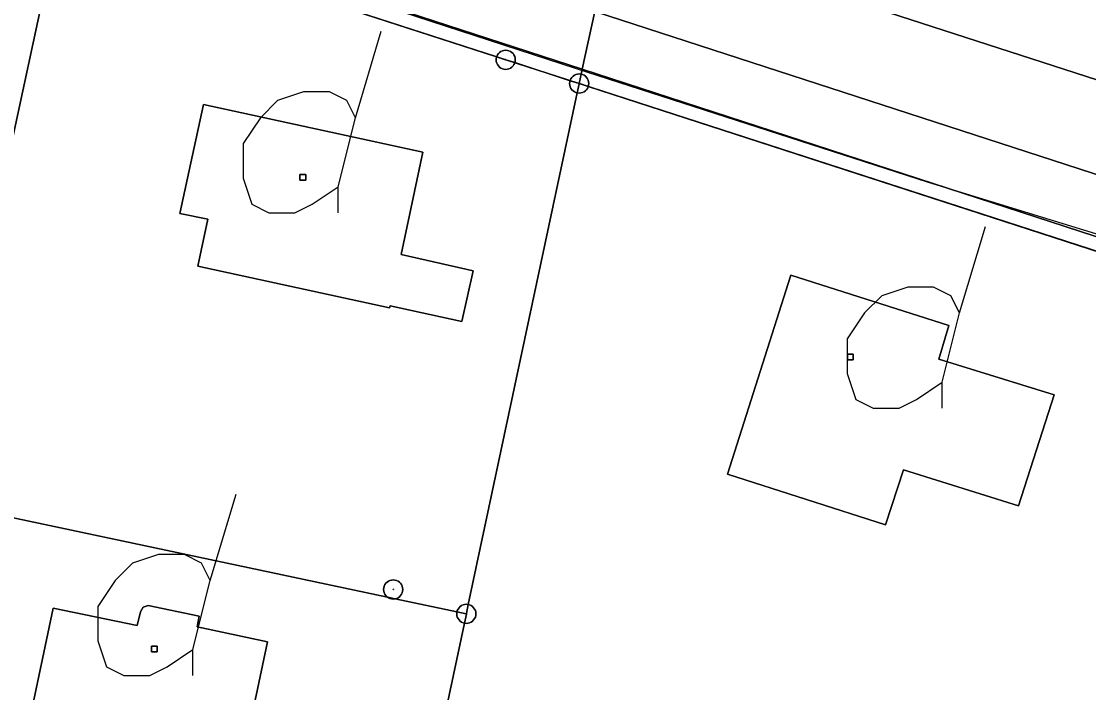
# Model space of a CAD drawing. Extents: x -645676 to -642474, y -1077513 to -1072613.
# Drawn here: x -644209.3 to -644153.7, y -1074936.1 to -1074901.1 of the extents above; entities that cross this region are included whole.
import ezdxf

# ---------------------------------------------------------------- set-up
doc = ezdxf.new("R2010")
doc.units = 0
for name, color, linetype in [('KN', 7, 'Continuous'), ('KULTURY_STAV', 7, 'Continuous'), ('KULTURY_ZNACKY', 7, 'Continuous'), ('PLYNOVOD', 7, 'Continuous')]:
    doc.layers.add(name, color=color, linetype=linetype)

# ---------------------------------------------------------------- blocks, each defined once
blk = doc.blocks.new('$431')
blk.add_line((0.63, 0.99), (0.9, 1.89))
blk.add_lwpolyline([(0.45, 0), (0.45, 0.27), (0.63, 0.99), (0.54, 1.17), (0.36, 1.26), (0.09, 1.26), (-0.18, 1.17), (-0.36, 0.99), (-0.54, 0.72), (-0.54, 0.36), (-0.45, 0.09), (-0.27, 0), (0, 0), (0.18, 0.09), (0.45, 0.27)])

msp = doc.modelspace()

# ---------------------------------------------------------------- linework, layer by layer
at = {"layer": 'KN'}
for points in [[(-644141, -1074883.55), (-644145.8, -1074906.56), (-644178.41, -1074896), (-644173.59, -1074873.01)], [(-644179.41, -1074900.58), (-644180.07, -1074903.59), (-644210.91, -1074893.55), (-644210.26, -1074890.54)], [(-644145.8, -1074906.56), (-644146.71, -1074911.22), (-644179.41, -1074900.58), (-644178.41, -1074896)], [(-644146.71, -1074911.22), (-644147.3, -1074914.26), (-644180.07, -1074903.59), (-644179.41, -1074900.58)], [(-644183.59, -1074903.25), (-644184.05, -1074903.1), (-644184.05, -1074903.09), (-644184.06, -1074903.09), (-644184.07, -1074903.09), (-644184.07, -1074903.1), (-644184.53, -1074902.95), (-644184.53, -1074902.93), (-644184.49, -1074902.85), (-644184.44, -1074902.78), (-644184.38, -1074902.72), (-644184.31, -1074902.67), (-644184.23, -1074902.63), (-644184.15, -1074902.61), (-644184.06, -1074902.6), (-644183.97, -1074902.61), (-644183.89, -1074902.63), (-644183.81, -1074902.67), (-644183.74, -1074902.72), (-644183.68, -1074902.78), (-644183.63, -1074902.85), (-644183.59, -1074902.93), (-644183.57, -1074903.01), (-644183.56, -1074903.1), (-644183.57, -1074903.19)], [(-644184.07, -1074903.1), (-644184.07, -1074903.11), (-644184.06, -1074903.11), (-644184.05, -1074903.11), (-644184.05, -1074903.1), (-644183.59, -1074903.25), (-644183.59, -1074903.27), (-644183.63, -1074903.35), (-644183.68, -1074903.42), (-644183.74, -1074903.48), (-644183.81, -1074903.53), (-644183.89, -1074903.57), (-644183.97, -1074903.59), (-644184.06, -1074903.6), (-644184.15, -1074903.59), (-644184.23, -1074903.57), (-644184.31, -1074903.53), (-644184.38, -1074903.48), (-644184.44, -1074903.42), (-644184.49, -1074903.35), (-644184.53, -1074903.27), (-644184.55, -1074903.19), (-644184.56, -1074903.1), (-644184.55, -1074903.01), (-644184.53, -1074902.95)], [(-644184.05, -1074903.1), (-644184.05, -1074903.11), (-644184.06, -1074903.11), (-644184.07, -1074903.11), (-644184.07, -1074903.1), (-644184.06, -1074903.1)], [(-644147.3, -1074914.26), (-644147.34, -1074914.48), (-644147.35, -1074914.48), (-644147.44, -1074914.47), (-644147.53, -1074914.48), (-644147.61, -1074914.5), (-644147.69, -1074914.54), (-644147.76, -1074914.59), (-644147.82, -1074914.65), (-644147.87, -1074914.72), (-644147.91, -1074914.8), (-644147.91, -1074914.82), (-644179.76, -1074904.49), (-644179.74, -1074904.43), (-644179.73, -1074904.34), (-644179.74, -1074904.25), (-644179.76, -1074904.17), (-644179.8, -1074904.09), (-644179.85, -1074904.02), (-644179.91, -1074903.96), (-644179.98, -1074903.91), (-644180.06, -1074903.87), (-644180.13, -1074903.85), (-644180.07, -1074903.59)], [(-644180.24, -1074904.34), (-644180.24, -1074904.35), (-644180.23, -1074904.35), (-644180.33, -1074904.83), (-644180.4, -1074904.81), (-644180.48, -1074904.77), (-644180.55, -1074904.72), (-644180.61, -1074904.66), (-644180.66, -1074904.59), (-644180.7, -1074904.51), (-644180.72, -1074904.43), (-644180.73, -1074904.34), (-644180.72, -1074904.25), (-644180.7, -1074904.19)], [(-644180.13, -1074903.85), (-644180.23, -1074904.33), (-644180.24, -1074904.33), (-644180.24, -1074904.34), (-644180.7, -1074904.19), (-644180.7, -1074904.17), (-644180.66, -1074904.09), (-644180.61, -1074904.02), (-644180.55, -1074903.96), (-644180.48, -1074903.91), (-644180.4, -1074903.87), (-644180.32, -1074903.85), (-644180.23, -1074903.84), (-644180.14, -1074903.85)], [(-644179.76, -1074904.49), (-644180.22, -1074904.34), (-644180.22, -1074904.33), (-644180.23, -1074904.33), (-644180.13, -1074903.85), (-644180.06, -1074903.87), (-644179.98, -1074903.91), (-644179.91, -1074903.96), (-644179.85, -1074904.02), (-644179.8, -1074904.09), (-644179.76, -1074904.17), (-644179.74, -1074904.25), (-644179.73, -1074904.34), (-644179.74, -1074904.43)], [(-644179.76, -1074904.49), (-644179.76, -1074904.51), (-644179.8, -1074904.59), (-644179.85, -1074904.66), (-644179.91, -1074904.72), (-644179.98, -1074904.77), (-644180.06, -1074904.81), (-644180.14, -1074904.83), (-644180.23, -1074904.84), (-644180.32, -1074904.83), (-644180.33, -1074904.83), (-644180.23, -1074904.35), (-644180.22, -1074904.35), (-644180.22, -1074904.34)], [(-644180.23, -1074904.34), (-644180.24, -1074904.34), (-644180.24, -1074904.33), (-644180.23, -1074904.33)], [(-644180.23, -1074904.34), (-644180.23, -1074904.35), (-644180.24, -1074904.35), (-644180.24, -1074904.34)], [(-644180.22, -1074904.34), (-644180.22, -1074904.35), (-644180.23, -1074904.35), (-644180.23, -1074904.34)], [(-644188.37, -1074907.92), (-644189.51, -1074913.25), (-644185.76, -1074914.09), (-644186.35, -1074916.74), (-644190.07, -1074915.92), (-644190.12, -1074916.03), (-644200.1, -1074913.85), (-644199.57, -1074911.4), (-644201.04, -1074911.1), (-644199.8, -1074905.43)], [(-644188.37, -1074907.92), (-644199.8, -1074905.43), (-644201.04, -1074911.1), (-644199.57, -1074911.4), (-644200.1, -1074913.85), (-644190.12, -1074916.03), (-644190.07, -1074915.92), (-644186.35, -1074916.74), (-644185.76, -1074914.09), (-644189.51, -1074913.25)], [(-644194.48, -1074909.38), (-644194.78, -1074909.38), (-644194.78, -1074909.08), (-644194.48, -1074909.08)], [(-644194.48, -1074909.38), (-644194.48, -1074909.08), (-644194.78, -1074909.08), (-644194.78, -1074909.38)], [(-644160.97, -1074916.95), (-644161.5, -1074918.7), (-644155.5, -1074920.55), (-644157.35, -1074926.34), (-644163.34, -1074924.46), (-644164.28, -1074927.33), (-644172.51, -1074924.69), (-644169.21, -1074914.32)], [(-644160.97, -1074916.95), (-644169.21, -1074914.32), (-644172.51, -1074924.69), (-644164.28, -1074927.33), (-644163.34, -1074924.46), (-644157.35, -1074926.34), (-644155.5, -1074920.55), (-644161.5, -1074918.7)], [(-644165.96, -1074918.73), (-644166.26, -1074918.73), (-644166.26, -1074918.43), (-644165.96, -1074918.43)], [(-644165.96, -1074918.73), (-644165.96, -1074918.43), (-644166.26, -1074918.43), (-644166.26, -1074918.73)], [(-644189.81, -1074931.18), (-644190.22, -1074931.09), (-644190.24, -1074931.07), (-644190.3, -1074931.01), (-644190.35, -1074930.94), (-644190.39, -1074930.86), (-644190.41, -1074930.78), (-644190.42, -1074930.69), (-644190.41, -1074930.6), (-644190.39, -1074930.52), (-644190.35, -1074930.44), (-644190.3, -1074930.37), (-644190.24, -1074930.31), (-644190.17, -1074930.26), (-644190.09, -1074930.22), (-644190.01, -1074930.2), (-644189.92, -1074930.19), (-644189.83, -1074930.2), (-644189.75, -1074930.22), (-644189.67, -1074930.26), (-644189.6, -1074930.31), (-644189.54, -1074930.37), (-644189.49, -1074930.44), (-644189.45, -1074930.52), (-644189.43, -1074930.6), (-644189.42, -1074930.69), (-644189.43, -1074930.78), (-644189.45, -1074930.86), (-644189.49, -1074930.94), (-644189.54, -1074931.01), (-644189.6, -1074931.07), (-644189.67, -1074931.12), (-644189.75, -1074931.16)], [(-644189.91, -1074930.7), (-644189.91, -1074930.69), (-644189.91, -1074930.68), (-644189.92, -1074930.68), (-644189.93, -1074930.68), (-644189.93, -1074930.69), (-644189.93, -1074930.7), (-644189.92, -1074930.7)], [(-644200.03, -1074932.08), (-644200.14, -1074932.63), (-644196.46, -1074933.41), (-644197.82, -1074939.83), (-644208.86, -1074937.51), (-644207.64, -1074931.66), (-644203.26, -1074932.57), (-644203.08, -1074931.86), (-644202.95, -1074931.61), (-644202.68, -1074931.52)], [(-644200.03, -1074932.08), (-644202.68, -1074931.52), (-644202.95, -1074931.61), (-644203.08, -1074931.86), (-644203.26, -1074932.57), (-644207.64, -1074931.66), (-644208.86, -1074937.51), (-644197.82, -1074939.83), (-644196.46, -1074933.41), (-644200.14, -1074932.63)], [(-644189.81, -1074931.18), (-644189.83, -1074931.18), (-644189.92, -1074931.19), (-644190.01, -1074931.18), (-644190.09, -1074931.16), (-644190.17, -1074931.12), (-644190.22, -1074931.09)], [(-644186.01, -1074931.47), (-644186.11, -1074931.95), (-644186.12, -1074931.95), (-644186.12, -1074931.96), (-644186.6, -1074931.86), (-644186.58, -1074931.79), (-644186.54, -1074931.71), (-644186.49, -1074931.64), (-644186.43, -1074931.58), (-644186.36, -1074931.53), (-644186.28, -1074931.49), (-644186.2, -1074931.47), (-644186.11, -1074931.46), (-644186.02, -1074931.47)], [(-644186.21, -1074932.45), (-644186.11, -1074931.97), (-644186.1, -1074931.97), (-644186.1, -1074931.96), (-644186.1, -1074931.95), (-644186.11, -1074931.95), (-644186.01, -1074931.47), (-644185.94, -1074931.49), (-644185.86, -1074931.53), (-644185.79, -1074931.58), (-644185.73, -1074931.64), (-644185.68, -1074931.71), (-644185.64, -1074931.79), (-644185.62, -1074931.87), (-644185.61, -1074931.96), (-644185.62, -1074932.05), (-644185.64, -1074932.13), (-644185.68, -1074932.21), (-644185.73, -1074932.28), (-644185.79, -1074932.34), (-644185.86, -1074932.39), (-644185.94, -1074932.43), (-644186.02, -1074932.45), (-644186.11, -1074932.46), (-644186.2, -1074932.45)], [(-644186.12, -1074931.96), (-644186.12, -1074931.97), (-644186.11, -1074931.97), (-644186.21, -1074932.45), (-644186.28, -1074932.43), (-644186.36, -1074932.39), (-644186.43, -1074932.34), (-644186.49, -1074932.28), (-644186.54, -1074932.21), (-644186.58, -1074932.13), (-644186.6, -1074932.05), (-644186.61, -1074931.96), (-644186.6, -1074931.87), (-644186.6, -1074931.86)], [(-644186.11, -1074931.96), (-644186.11, -1074931.97), (-644186.12, -1074931.97), (-644186.12, -1074931.96)], [(-644202.21, -1074933.94), (-644202.51, -1074933.94), (-644202.51, -1074933.64), (-644202.21, -1074933.64)], [(-644202.21, -1074933.94), (-644202.21, -1074933.64), (-644202.51, -1074933.64), (-644202.51, -1074933.94)]]:
    msp.add_lwpolyline(points, close=True, dxfattribs=at)
for points in [[(-644210.91, -1074893.55), (-644180.07, -1074903.59), (-644180.13, -1074903.85), (-644180.14, -1074903.85), (-644180.23, -1074903.84), (-644180.32, -1074903.85), (-644180.4, -1074903.87), (-644180.48, -1074903.91), (-644180.55, -1074903.96), (-644180.61, -1074904.02), (-644180.66, -1074904.09), (-644180.7, -1074904.17), (-644180.7, -1074904.19), (-644183.59, -1074903.25), (-644183.57, -1074903.19), (-644183.56, -1074903.1), (-644183.57, -1074903.01), (-644183.59, -1074902.93), (-644183.63, -1074902.85), (-644183.68, -1074902.78), (-644183.74, -1074902.72), (-644183.81, -1074902.67), (-644183.89, -1074902.63), (-644183.97, -1074902.61), (-644184.06, -1074902.6), (-644184.15, -1074902.61), (-644184.23, -1074902.63), (-644184.31, -1074902.67), (-644184.38, -1074902.72), (-644184.44, -1074902.78), (-644184.49, -1074902.85), (-644184.53, -1074902.93), (-644184.53, -1074902.95), (-644206.79, -1074895.74)], [(-644210.61, -1074894.5), (-644207.73, -1074895.44), (-644207.75, -1074895.5), (-644207.76, -1074895.59), (-644207.75, -1074895.68), (-644207.73, -1074895.76), (-644207.69, -1074895.84), (-644207.64, -1074895.91), (-644207.58, -1074895.97), (-644207.51, -1074896.02), (-644207.43, -1074896.06), (-644207.36, -1074896.08), (-644213.72, -1074925.6)], [(-644206.79, -1074895.74), (-644184.53, -1074902.95), (-644184.55, -1074903.01), (-644184.56, -1074903.1), (-644184.55, -1074903.19), (-644184.53, -1074903.27), (-644184.49, -1074903.35), (-644184.44, -1074903.42), (-644184.38, -1074903.48), (-644184.31, -1074903.53), (-644184.23, -1074903.57), (-644184.15, -1074903.59), (-644184.06, -1074903.6), (-644183.97, -1074903.59), (-644183.89, -1074903.57), (-644183.81, -1074903.53), (-644183.74, -1074903.48), (-644183.68, -1074903.42), (-644183.63, -1074903.35), (-644183.59, -1074903.27), (-644183.59, -1074903.25), (-644180.7, -1074904.19), (-644180.72, -1074904.25), (-644180.73, -1074904.34), (-644180.72, -1074904.43), (-644180.7, -1074904.51), (-644180.66, -1074904.59), (-644180.61, -1074904.66), (-644180.55, -1074904.72), (-644180.48, -1074904.77), (-644180.4, -1074904.81), (-644180.33, -1074904.83), (-644186.01, -1074931.47), (-644186.02, -1074931.47), (-644186.11, -1074931.46), (-644186.2, -1074931.47), (-644186.28, -1074931.49), (-644186.36, -1074931.53), (-644186.43, -1074931.58), (-644186.49, -1074931.64), (-644186.54, -1074931.71), (-644186.58, -1074931.79), (-644186.6, -1074931.86), (-644189.81, -1074931.18), (-644189.75, -1074931.16), (-644189.67, -1074931.12), (-644189.6, -1074931.07), (-644189.54, -1074931.01), (-644189.49, -1074930.94), (-644189.45, -1074930.86), (-644189.43, -1074930.78), (-644189.42, -1074930.69), (-644189.43, -1074930.6), (-644189.45, -1074930.52), (-644189.49, -1074930.44), (-644189.54, -1074930.37), (-644189.6, -1074930.31), (-644189.67, -1074930.26), (-644189.75, -1074930.22), (-644189.83, -1074930.2), (-644189.92, -1074930.19), (-644190.01, -1074930.2), (-644190.09, -1074930.22), (-644190.17, -1074930.26), (-644190.24, -1074930.31), (-644190.3, -1074930.37), (-644190.35, -1074930.44), (-644190.39, -1074930.52), (-644190.41, -1074930.6), (-644190.42, -1074930.69), (-644190.41, -1074930.78), (-644190.39, -1074930.86), (-644190.35, -1074930.94), (-644190.3, -1074931.01), (-644190.24, -1074931.07), (-644190.22, -1074931.09), (-644213.33, -1074926.19)], [(-644213.72, -1074925.6), (-644207.36, -1074896.08)], [(-644184.05, -1074903.1), (-644184.06, -1074903.1), (-644184.07, -1074903.1), (-644184.07, -1074903.09), (-644184.06, -1074903.09), (-644184.05, -1074903.09), (-644184.05, -1074903.1)], [(-644190.5, -1074952.59), (-644186.21, -1074932.45), (-644186.2, -1074932.45), (-644186.11, -1074932.46), (-644186.02, -1074932.45), (-644185.94, -1074932.43), (-644185.86, -1074932.39), (-644185.79, -1074932.34), (-644185.73, -1074932.28), (-644185.68, -1074932.21), (-644185.64, -1074932.13), (-644185.62, -1074932.05), (-644185.61, -1074931.96), (-644185.62, -1074931.87), (-644185.64, -1074931.79), (-644185.68, -1074931.71), (-644185.73, -1074931.64), (-644185.79, -1074931.58), (-644185.86, -1074931.53), (-644185.94, -1074931.49), (-644186.01, -1074931.47), (-644180.33, -1074904.83), (-644180.32, -1074904.83), (-644180.23, -1074904.84), (-644180.14, -1074904.83), (-644180.06, -1074904.81), (-644179.98, -1074904.77), (-644179.91, -1074904.72), (-644179.85, -1074904.66), (-644179.8, -1074904.59), (-644179.76, -1074904.51), (-644179.76, -1074904.49), (-644147.91, -1074914.82)], [(-644180.22, -1074904.34), (-644180.23, -1074904.34), (-644180.23, -1074904.33), (-644180.22, -1074904.33), (-644180.22, -1074904.34)], [(-644213.33, -1074926.19), (-644190.22, -1074931.09), (-644190.17, -1074931.12), (-644190.09, -1074931.16), (-644190.01, -1074931.18), (-644189.92, -1074931.19), (-644189.83, -1074931.18), (-644189.81, -1074931.18), (-644186.6, -1074931.86), (-644186.6, -1074931.87), (-644186.61, -1074931.96), (-644186.6, -1074932.05), (-644186.58, -1074932.13), (-644186.54, -1074932.21), (-644186.49, -1074932.28), (-644186.43, -1074932.34), (-644186.36, -1074932.39), (-644186.28, -1074932.43), (-644186.21, -1074932.45), (-644190.5, -1074952.59)], [(-644189.91, -1074930.7), (-644189.92, -1074930.7), (-644189.93, -1074930.7), (-644189.93, -1074930.69), (-644189.93, -1074930.68), (-644189.92, -1074930.68), (-644189.91, -1074930.68), (-644189.91, -1074930.69), (-644189.91, -1074930.7)], [(-644186.11, -1074931.95), (-644186.11, -1074931.96), (-644186.12, -1074931.96), (-644186.12, -1074931.95), (-644186.11, -1074931.95)], [(-644186.11, -1074931.97), (-644186.11, -1074931.96), (-644186.11, -1074931.95), (-644186.1, -1074931.95), (-644186.1, -1074931.96), (-644186.1, -1074931.97), (-644186.11, -1074931.97)]]:
    msp.add_lwpolyline(points, dxfattribs=at)
at = {"layer": 'KULTURY_STAV'}
for points in [[(-644145.8, -1074906.56), (-644178.41, -1074896), (-644173.59, -1074873.01), (-644168.4, -1074848.41), (-644199.06, -1074838.79), (-644209.29, -1074886), (-644229.29, -1074879.52), (-644249.27, -1074873.04), (-644269.27, -1074866.57), (-644296.22, -1074857.83), (-644293.29, -1074845.4), (-644290.85, -1074835.89), (-644285.45, -1074814.73), (-644275.59, -1074772.98)], [(-644316.26, -1074852.23), (-644296.54, -1074859.32), (-644296.22, -1074857.83), (-644269.27, -1074866.57), (-644249.27, -1074873.04), (-644229.29, -1074879.52), (-644209.29, -1074886), (-644178.41, -1074896), (-644145.8, -1074906.56)], [(-644115.89, -1074941.48), (-644114.12, -1074927.36), (-644113.92, -1074925.81), (-644116.58, -1074924.95), (-644147.44, -1074914.97), (-644180.23, -1074904.34), (-644184.06, -1074903.1), (-644207.26, -1074895.59), (-644211.08, -1074894.35), (-644231.06, -1074887.88), (-644251.01, -1074881.41), (-644270.76, -1074875.01), (-644298.27, -1074866.1), (-644298.01, -1074865.18), (-644314.77, -1074859.25)], [(-644298.27, -1074866.1), (-644270.76, -1074875.01), (-644251.01, -1074881.41), (-644231.06, -1074887.88), (-644211.08, -1074894.35), (-644207.26, -1074895.59), (-644184.06, -1074903.1), (-644180.23, -1074904.34), (-644147.44, -1074914.97), (-644116.58, -1074924.95), (-644113.92, -1074925.81), (-644114.12, -1074927.36), (-644115.89, -1074941.48)], [(-644199.8, -1074905.43), (-644188.37, -1074907.92), (-644189.51, -1074913.25), (-644185.76, -1074914.09), (-644186.35, -1074916.74), (-644190.07, -1074915.92), (-644190.12, -1074916.03), (-644200.1, -1074913.85), (-644199.57, -1074911.4), (-644201.04, -1074911.1), (-644199.8, -1074905.43)], [(-644199.8, -1074905.43), (-644201.04, -1074911.1), (-644199.57, -1074911.4), (-644200.1, -1074913.85), (-644190.12, -1074916.03), (-644190.07, -1074915.92), (-644186.35, -1074916.74), (-644185.76, -1074914.09), (-644189.51, -1074913.25), (-644188.37, -1074907.92), (-644199.8, -1074905.43)], [(-644169.21, -1074914.32), (-644160.97, -1074916.95), (-644161.5, -1074918.7), (-644155.5, -1074920.55), (-644157.35, -1074926.34), (-644163.34, -1074924.46), (-644164.28, -1074927.33), (-644172.51, -1074924.69), (-644169.21, -1074914.32)], [(-644169.21, -1074914.32), (-644172.51, -1074924.69), (-644164.28, -1074927.33), (-644163.34, -1074924.46), (-644157.35, -1074926.34), (-644155.5, -1074920.55), (-644161.5, -1074918.7), (-644160.97, -1074916.95), (-644169.21, -1074914.32)], [(-644202.68, -1074931.52), (-644200.03, -1074932.08), (-644200.14, -1074932.63), (-644196.46, -1074933.41), (-644197.82, -1074939.83), (-644208.86, -1074937.51), (-644207.64, -1074931.66), (-644203.26, -1074932.57), (-644203.08, -1074931.86), (-644202.95, -1074931.61), (-644202.68, -1074931.52)], [(-644202.68, -1074931.52), (-644202.95, -1074931.61), (-644203.08, -1074931.86), (-644203.26, -1074932.57), (-644207.64, -1074931.66), (-644208.86, -1074937.51), (-644197.82, -1074939.83), (-644196.46, -1074933.41), (-644200.14, -1074932.63), (-644200.03, -1074932.08), (-644202.68, -1074931.52)]]:
    msp.add_lwpolyline(points, dxfattribs=at)
at = {"layer": 'PLYNOVOD'}
for p, q in [((-644196.68, -1074898.24), (-644180.39, -1074903.56)), ((-644180.39, -1074903.56), (-644162.05, -1074909.48)), ((-644162.05, -1074909.48), (-644149.11, -1074913.45))]:
    msp.add_line(p, q, dxfattribs=at)

# ---------------------------------------------------------------- block references
at = {"layer": 'KULTURY_ZNACKY', "xscale": 5, "yscale": 5}
for p in [(-644195.04, -1074911.07), (-644163.57, -1074921.24), (-644202.6, -1074935.17)]:
    msp.add_blockref('$431', p, dxfattribs=at)

doc.saveas('drawing.dxf')
